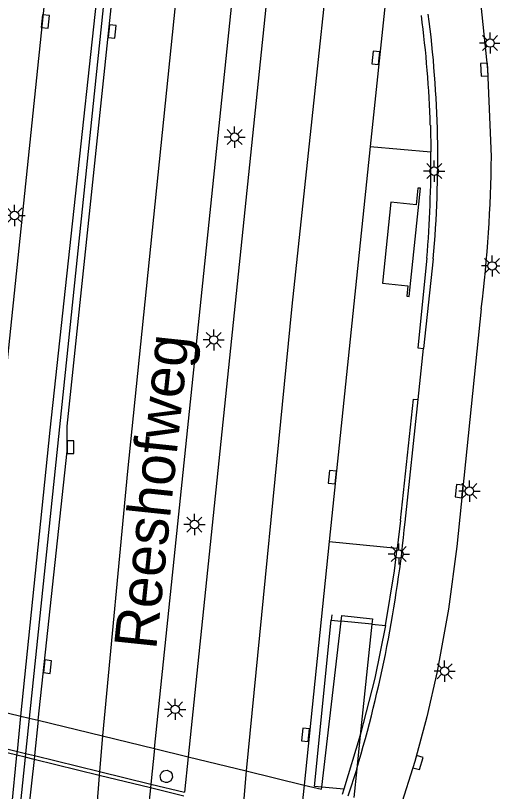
# Model space of a CAD drawing. Extents: x 125000 to 129004, y 397500 to 399008.
# Drawn here: x 127656.44 to 127684.55, y 398407.69 to 398453.41 of the extents above; entities that cross this region are included whole.
import ezdxf

# ---------------------------------------------------------------- set-up
doc = ezdxf.new("R2010")
doc.units = 0
for name, color, linetype in [('gg-afsc-muur', 7, 'Continuous'), ('gg-anno-openbare ruimte label', 7, 'Continuous'), ('gg-bbg-abri', 7, 'Continuous'), ('gg-bbg-pilaar viaduct of brug', 7, 'Continuous'), ('gg-knt-verharding', 7, 'Continuous'), ('gg-knt-verharding niveau 01', 7, 'Continuous'), ('gg-knt-verharding nz', 7, 'Continuous'), ('gg-kwrk-kunstwerk', 7, 'Continuous'), ('gg-kwrk-kunstwerk niveau 01', 7, 'Continuous'), ('gt-symb-kolk', 7, 'Continuous'), ('gt-symb-lichtmast', 7, 'Continuous')]:
    doc.layers.add(name, color=color, linetype=linetype)

# ---------------------------------------------------------------- blocks, each defined once
blk = doc.blocks.new('gt0-KOLK')
at = {"layer": 'gt-symb-kolk'}
blk.add_lwpolyline([(0, 0), (0.375, 0), (0.375, 0.4), (-0.375, 0.4), (-0.375, 0), (0, 0)], dxfattribs=at)
blk = doc.blocks.new('gt0-LMAST')
at = {"layer": 'gt-symb-lichtmast'}
for p, q in [((-0.005, 0.246), (-0.005, 0.621)), ((-0.182, 0.173), (-0.447, 0.438)), ((0.172, 0.173), (0.437, 0.438)), ((-0.255, -0.004), (-0.63, -0.004)), ((-0.182, -0.181), (-0.447, -0.446)), ((-0.005, -0.254), (-0.005, -0.629)), ((0.437, -0.446), (0.172, -0.181)), ((0.245, -0.004), (0.62, -0.004))]:
    blk.add_line(p, q, dxfattribs=at)
blk.add_circle((-0.005, -0.004), 0.25, dxfattribs=at)

msp = doc.modelspace()

# ---------------------------------------------------------------- linework, layer by layer
at = {"layer": 'gg-afsc-muur'}
for p, q in [((127669.487, 398529.614), (127657.033, 398409.926)), ((127680.888, 398446.945), (127680.92, 398445.378)), ((127681.058, 398439.079), (127680.49, 398433.801)), ((127679.401, 398423.568), (127680.165, 398430.778)), ((127679.131, 398423.655), (127678.935, 398422.024)), ((127656.547, 398410.045), (127656.761, 398412.13)), ((127656.215, 398406.8), (127656.524, 398409.82)), ((127656.524, 398409.82), (127656.547, 398410.045)), ((127657.033, 398409.926), (127657.01, 398409.701)), ((127657.01, 398409.701), (127656.699, 398406.682)), ((127676.547, 398409.017), (127676.018, 398407.419)), ((127675.79, 398407.816), (127675.688, 398407.503))]:
    msp.add_line(p, q, dxfattribs=at)
for points in [[(127656.761, 398412.13), (127658.484, 398428.974), (127662.705, 398468.014)], [(127680.681, 398439.117), (127680.16, 398433.833), (127680.49, 398433.801)], [(127679.131, 398423.655), (127679.889, 398430.807), (127680.165, 398430.778)], [(127678.243, 398417.466), (127678.776, 398420.699), (127678.935, 398422.024)], [(127678.243, 398417.466), (127677.608, 398414.365), (127676.755, 398411.007), (127675.79, 398407.816)]]:
    msp.add_lwpolyline(points, dxfattribs=at)
for centre, radius, start, end in [((127614.254, 398444.803), 66.668, 1.84096, 7.42093), ((127616.114, 398444.978), 65.212, 354.80995, 7.50985), ((127614.125, 398444.793), 66.797, 355.12578, 0.50206), ((127603.185, 398430.961), 76.573, 343.34671, 354.4593)]:
    msp.add_arc(centre, radius, start, end, dxfattribs=at)
at = {"layer": 'gg-bbg-abri'}
msp.add_lwpolyline([(127678.07, 398437.636), (127679.564, 398437.482), (127679.501, 398436.875), (127679.65, 398436.86), (127680.307, 398443.235), (127680.158, 398443.25), (127680.055, 398442.255), (127678.562, 398442.409), (127678.07, 398437.636)], dxfattribs=at)
at = {"layer": 'gg-bbg-pilaar viaduct of brug'}
msp.add_lwpolyline([(127665.401, 398408.213), (127665.285, 398408.209), (127665.078, 398408.305), (127665.006, 398408.397), (127664.963, 398408.621), (127665.059, 398408.828), (127665.151, 398408.9), (127665.375, 398408.943), (127665.582, 398408.847), (127665.654, 398408.755), (127665.697, 398408.531), (127665.601, 398408.324), (127665.401, 398408.213)], dxfattribs=at)
at = {"layer": 'gg-knt-verharding'}
for p, q in [((127664.626, 398410.215), (127676.941, 398528.655)), ((127675.98, 398500), (127666.606, 398409.732)), ((127682.986, 398500), (127677.35, 398445.696)), ((127659.598, 398468.35), (127653.835, 398412.843)), ((127677.35, 398445.696), (127674.934, 398422.422)), ((127680.165, 398430.778), (127680.49, 398433.801)), ((127674.934, 398422.422), (127673.444, 398408.067)), ((127657.555, 398409.799), (127657.531, 398409.574)), ((127664.409, 398408.128), (127664.385, 398407.901))]:
    msp.add_line(p, q, dxfattribs=at)
for points in [[(127657.779, 398411.882), (127659.484, 398427.74), (127659.486, 398429.225), (127666.929, 398500), (127670.007, 398529.547)], [(127684.489, 398445.11), (127684.27, 398450.241), (127683.578, 398457.076), (127683.434, 398460.072), (127683.415, 398463.071), (127683.525, 398465.63), (127683.703, 398468.185), (127687, 398500)], [(127683.887, 398436.135), (127682.452, 398422.127), (127681.95, 398418.432), (127681.288, 398414.763), (127680.672, 398412.096), (127679.97, 398409.45), (127679.087, 398406.673)]]:
    msp.add_lwpolyline(points, dxfattribs=at)
msp.add_arc((127602.4, 398446.108), 82.095, 353.02209, 359.30315, dxfattribs=at)
at = {"layer": 'gg-knt-verharding niveau 01'}
for p, q in [((127653.619, 398410.759), (127656.547, 398410.045)), ((127656.524, 398409.82), (127653.596, 398410.535)), ((127657.01, 398409.701), (127656.524, 398409.82)), ((127656.547, 398410.045), (127657.033, 398409.926)), ((127657.033, 398409.926), (127657.555, 398409.799)), ((127657.555, 398409.799), (127661.395, 398408.863)), ((127657.531, 398409.574), (127657.01, 398409.701)), ((127661.376, 398408.635), (127657.531, 398409.574)), ((127661.395, 398408.863), (127664.409, 398408.128)), ((127664.385, 398407.901), (127661.376, 398408.635)), ((127666.366, 398407.418), (127664.385, 398407.901)), ((127664.409, 398408.128), (127666.389, 398407.645))]:
    msp.add_line(p, q, dxfattribs=at)
at = {"layer": 'gg-knt-verharding nz'}
for p, q in [((127677.35, 398445.696), (127680.92, 398445.378)), ((127674.934, 398422.422), (127678.935, 398422.024)), ((127657.779, 398411.882), (127657.555, 398409.799)), ((127664.626, 398410.215), (127664.409, 398408.128)), ((127666.606, 398409.732), (127666.389, 398407.645)), ((127657.531, 398409.574), (127657.206, 398406.559)), ((127661.395, 398408.863), (127661.376, 398408.635)), ((127661.376, 398408.635), (127661.124, 398405.602)), ((127664.385, 398407.901), (127664.071, 398404.883)), ((127673.444, 398408.067), (127673.227, 398405.978))]:
    msp.add_line(p, q, dxfattribs=at)
for points in [[(127673.647, 398529.079), (127673.549, 398528.122), (127670.452, 398498.932), (127663.047, 398426.568), (127661.566, 398410.96), (127661.395, 398408.863)], [(127682.303, 398528.075), (127677.493, 398482.108), (127676.193, 398468.868), (127672.719, 398436.287), (127670.025, 398408.9), (127669.854, 398406.8)]]:
    msp.add_lwpolyline(points, dxfattribs=at)
at = {"layer": 'gg-kwrk-kunstwerk'}
msp.add_line((127675.08, 398418.103), (127675.049, 398417.793), dxfattribs=at)
for points in [[(127675.049, 398417.793), (127675.642, 398417.732), (127675.681, 398418.058), (127677.474, 398417.867), (127677.441, 398417.548), (127678.243, 398417.466)], [(127675.79, 398407.816), (127674.056, 398407.991), (127675.049, 398417.793)]]:
    msp.add_lwpolyline(points, dxfattribs=at)
at = {"layer": 'gg-kwrk-kunstwerk niveau 01'}
for p, q in [((127674.485, 398407.948), (127675.642, 398417.732)), ((127677.441, 398417.548), (127675.642, 398417.732)), ((127677.441, 398417.548), (127676.755, 398411.007)), ((127653.835, 398412.843), (127656.761, 398412.13)), ((127656.761, 398412.13), (127657.248, 398412.012)), ((127657.248, 398412.012), (127657.779, 398411.882)), ((127657.779, 398411.882), (127661.566, 398410.96)), ((127661.566, 398410.96), (127664.626, 398410.215)), ((127676.755, 398411.007), (127676.547, 398409.017)), ((127664.626, 398410.215), (127666.606, 398409.732)), ((127666.606, 398409.732), (127670.025, 398408.9)), ((127670.025, 398408.9), (127673.444, 398408.067)), ((127676.547, 398409.017), (127676.37, 398407.328)), ((127673.444, 398408.067), (127674.47, 398407.817)), ((127674.47, 398407.817), (127674.485, 398407.948))]:
    msp.add_line(p, q, dxfattribs=at)

# ---------------------------------------------------------------- block references
at = {"layer": 'gt-symb-kolk'}
for p, rotation in [((127657.998, 398453.076), -95.96703762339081), ((127661.93, 398452.5), -95.96703762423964), ((127677.878, 398450.9), 84.08992967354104), ((127684.27, 398450.241), 92.86526572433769), ((127659.484, 398427.975), -90.08069822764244), ((127675.31, 398426.198), 84.08992967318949), ((127682.782, 398425.374), 84.20389934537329), ((127658.121, 398415.064), -96.1369971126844), ((127673.723, 398411.001), 84.08992967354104), ((127679.97, 398409.45), -106.26020470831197)]:
    msp.add_blockref('gt0-KOLK', p, dxfattribs=dict(at, rotation=rotation))
at = {"layer": 'gt-symb-lichtmast'}
for p in [(127684.412, 398451.797), (127669.359, 398446.25), (127681.123, 398444.248), (127656.385, 398441.637), (127684.533, 398438.66), (127668.125, 398434.3), (127683.196, 398425.391), (127666.989, 398423.422), (127679.034, 398421.686), (127681.737, 398414.781), (127665.851, 398412.53)]:
    msp.add_blockref('gt0-LMAST', p, dxfattribs=at)

# ---------------------------------------------------------------- texts
at = {"layer": 'gg-anno-openbare ruimte label'}
msp.add_text('Reeshofweg', height=2.5, rotation=84, dxfattribs=at).set_placement((127664.725, 398415.997))

doc.saveas('drawing.dxf')
